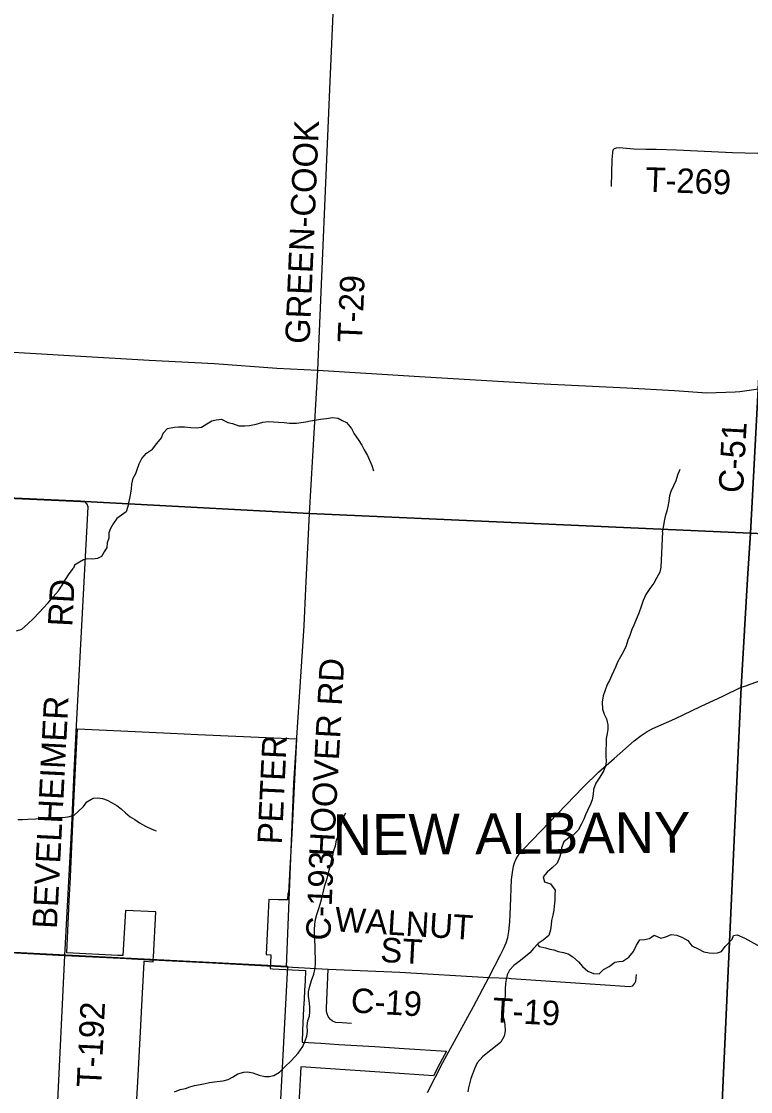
# Model space of a CAD drawing. Extents: x 114843 to 284848, y 317643 to 566895.
# Drawn here: x 263673 to 272607, y 439982 to 453098 of the extents above; entities that cross this region are included whole.
import ezdxf

# ---------------------------------------------------------------- set-up
doc = ezdxf.new("R2010")
doc.units = 0
for name, color, linetype in [('GM_X_Corporation', 7, 'Continuous'), ('GM_X_Corporation_Text', 7, 'Continuous'), ('GM_X_County', 7, 'Continuous'), ('GM_X_County_Road', 7, 'Continuous'), ('GM_X_County_Road_Text', 7, 'Continuous'), ('GM_X_Minor_River', 7, 'Continuous'), ('GM_X_Section', 7, 'Continuous'), ('GM_X_Township', 7, 'Continuous'), ('GM_X_Township_Road', 7, 'Continuous'), ('GM_X_Township_Road_Text', 7, 'Continuous'), ('GM_X_US_Route', 7, 'Continuous')]:
    doc.layers.add(name, color=color, linetype=linetype)

msp = doc.modelspace()

# ---------------------------------------------------------------- linework, layer by layer
at = {"layer": 'GM_X_Corporation'}
msp.add_lwpolyline([(265084, 439820), (265099, 440104), (265135, 440793), (265144, 440960), (265176, 441569), (265176, 441579), (265287, 441574), (265288, 441604), (265290, 441630), (265318, 442184), (264949, 442202), (264915, 441649), (264855, 441652), (264228, 441684), (264259, 442315), (264266, 442466), (264269, 442526), (264309, 443354), (264341, 444029), (264360, 444428), (264889, 444404), (265500, 444376), (265835, 444360), (267045, 444304), (266985, 443142), (266967, 442790), (266963, 442721), (266947, 442413), (266937, 442414), (266933, 442331), (266821, 442333), (266705, 442336), (266697, 442173), (266688, 442003), (266680, 441833), (266671, 441663), (266728, 441660), (266723, 441558), (266720, 441499), (266719, 441489), (266748, 441487), (267154, 441465), (267148, 441335), (267142, 441225), (267137, 441116), (267131, 441005), (267118, 440731), (267111, 440588), (267342, 440574), (267560, 440561), (268005, 440534), (268363, 440511), (268880, 440479), (268800, 440327), (268720, 440177), (268365, 440201), (267095, 440287), (267088, 440131), (267073, 439835)], dxfattribs=at)
at = {"layer": 'GM_X_County'}
for points in [[(272933, 453131), (272849, 451483), (272834, 451217), (272736, 449255), (272701, 448596), (272606, 446826), (267202, 447067), (264449, 447215), (264398, 447218), (263501, 447258), (262859, 447296), (259100, 447485), (255878, 447654), (249761, 447964), (249348, 447987), (245634, 448192)], [(271110, 419516), (271446, 426073), (271480, 426737), (271633, 429713), (271638, 429846), (271643, 429930), (271722, 431382), (271783, 432205), (271837, 432936), (271853, 433157), (272049, 435780), (272054, 435839), (272060, 435850), (272064, 435867), (272067, 435903), (272095, 436415), (272097, 436436), (272103, 436463), (272492, 444940), (272572, 446333), (272606, 446826), (272701, 448596)], [(245634, 448192), (249348, 447987), (249761, 447964), (255878, 447654), (259100, 447485), (262859, 447296), (263501, 447258), (264398, 447218), (264449, 447215), (267202, 447067), (272606, 446826), (272572, 446333), (272492, 444940), (272103, 436463)]]:
    msp.add_lwpolyline(points, dxfattribs=at)
at = {"layer": 'GM_X_County_Road'}
msp.add_line((265251, 441599), (265355, 441594), dxfattribs=at)
for points in [[(262952, 449079), (264331, 449001), (265238, 448948), (266040, 448906), (266802, 448847), (267305, 448823), (268552, 448746), (269991, 448661), (271090, 448609), (271676, 448574), (272069, 448546), (272417, 448557), (272473, 448562), (272702, 448593)], [(266920, 441513), (267010, 443763), (267136, 445689), (267156, 446149), (267203, 447065)], [(258799, 442125), (260556, 442014), (261212, 441977), (261277, 441971), (261345, 441956), (261404, 441932), (261469, 441894), (261539, 441849), (261596, 441815), (261654, 441793), (261703, 441784), (261792, 441773), (262347, 441744), (262542, 441735), (263218, 441703), (264205, 441651), (264881, 441618), (265241, 441599), (265251, 441599)], [(265355, 441594), (266016, 441561), (266678, 441524), (266709, 441523)], [(266709, 441523), (266920, 441513), (267433, 441484), (268308, 441445), (269398, 441381)]]:
    msp.add_lwpolyline(points, dxfattribs=at)
at = {"layer": 'GM_X_Minor_River'}
for points in [[(264985, 447180), (265000, 447250), (265015, 447318), (265022, 447371), (265025, 447427), (265043, 447501), (265074, 447558), (265093, 447608), (265115, 447676), (265148, 447741), (265207, 447808), (265277, 447855), (265334, 447923), (265391, 447996), (265410, 448051), (265464, 448107), (265547, 448126), (265599, 448131), (265669, 448128), (265748, 448119), (265812, 448117), (265879, 448126), (265945, 448167), (266005, 448202), (266060, 448216), (266126, 448223), (266203, 448182), (266261, 448170), (266337, 448141), (266411, 448142), (266469, 448145), (266549, 448162), (266629, 448185), (266695, 448193), (266761, 448192), (266821, 448187), (266891, 448182), (266957, 448174), (267043, 448175), (267159, 448189), (267213, 448201), (267264, 448212), (267336, 448221), (267410, 448232), (267484, 448244), (267552, 448235), (267604, 448208), (267657, 448182), (267716, 448109), (267748, 448045), (267799, 447975), (267842, 447906), (267873, 447848), (267913, 447778), (267967, 447654), (267986, 447590)], [(271528, 446843), (271545, 446919), (271553, 446975), (271570, 447049), (271583, 447100), (271596, 447154), (271610, 447220), (271619, 447287), (271632, 447339), (271668, 447409), (271693, 447470), (271714, 447540), (271745, 447609)], [(264985, 447180), (264955, 447087), (264901, 447047), (264843, 447005), (264799, 446939), (264765, 446883), (264746, 446831), (264742, 446763), (264724, 446708), (264718, 446650), (264686, 446598), (264656, 446542), (264606, 446516), (264546, 446508), (264484, 446511), (264434, 446499), (264384, 446471), (264324, 446433), (264312, 446398)], [(264984, 447177), (264984, 447177)], [(271528, 446843), (271507, 446409), (271495, 446349), (271455, 446275), (271421, 446213), (271373, 446149), (271325, 446073), (271291, 446002), (271265, 445926), (271237, 445846), (271205, 445768), (271175, 445700), (271151, 445644), (271127, 445571), (271103, 445515), (271081, 445447), (271045, 445367), (271013, 445311), (270977, 445243), (270951, 445184), (270929, 445132), (270903, 445076), (270877, 445022), (270851, 444970), (270819, 444890), (270799, 444832), (270787, 444753), (270791, 444671), (270811, 444607), (270841, 444551), (270859, 444479), (270859, 444421), (270851, 444369), (270839, 444309), (270836, 444249), (270832, 444166), (270834, 444086), (270838, 444036), (270834, 443986), (270810, 443918), (270760, 443836), (270710, 443763), (270682, 443685), (270678, 443629), (270666, 443557), (270644, 443503), (270610, 443429), (270584, 443373), (270564, 443320), (270530, 443256), (270494, 443186), (270434, 443126), (270382, 443098), (270318, 443042), (270288, 442969), (270280, 442905), (270264, 442853), (270238, 442783), (270176, 442723), (270114, 442673), (270064, 442614), (270082, 442552), (270156, 442528), (270212, 442452), (270210, 442396), (270208, 442328), (270200, 442256), (270194, 442204), (270184, 442146), (270168, 442080), (270164, 442025), (270154, 441965), (270135, 441897), (270064, 441837), (270006, 441797), (269946, 441735), (269904, 441682), (269852, 441640), (269786, 441588), (269704, 441528), (269652, 441472), (269624, 441412), (269614, 441357), (269604, 441307), (269600, 441239), (269600, 441165), (269596, 441115), (269568, 441035), (269556, 440967), (269568, 440917), (269589, 440859), (269597, 440800), (269599, 440726), (269587, 440660), (269545, 440590), (269461, 440518), (269387, 440463), (269324, 440407), (269258, 440333), (269224, 440261), (269198, 440197)], [(263614, 445627), (263678, 445651), (263746, 445710), (263826, 445784), (263892, 445854), (263940, 445908), (264002, 445974), (264060, 446045), (264128, 446121), (264172, 446187), (264212, 446259), (264258, 446329), (264312, 446398)], [(263628, 443315), (263688, 443315), (263750, 443319), (263847, 443325), (263903, 443331), (263983, 443340), (264041, 443342), (264173, 443342), (264247, 443350), (264318, 443368), (264370, 443416), (264432, 443478), (264476, 443533), (264552, 443579), (264610, 443581), (264666, 443573), (264722, 443555), (264786, 443521), (264840, 443487), (264897, 443447), (264949, 443399), (265007, 443351), (265063, 443315), (265121, 443275), (265193, 443235), (265272, 443199), (265324, 443179)], [(265549, 439981), (265616, 440006), (265682, 440022), (265736, 440040), (265792, 440058), (265864, 440070), (265926, 440082), (265976, 440094), (266072, 440108), (266144, 440116), (266205, 440131), (266259, 440161), (266325, 440201), (266397, 440219), (266449, 440225), (266507, 440213), (266587, 440185), (266657, 440169), (266710, 440167), (266764, 440181), (266834, 440222), (266900, 440284), (266976, 440360), (267062, 440452), (267122, 440535), (267150, 440603), (267168, 440661), (267180, 440719), (267174, 440785), (267184, 440855), (267202, 440907), (267206, 440961), (267206, 441022), (267198, 441098), (267191, 441150), (267191, 441204), (267205, 441274), (267229, 441342), (267255, 441422), (267269, 441479), (267275, 441543), (267277, 441611), (267273, 441705), (267271, 441773), (267267, 441825), (267265, 441891), (267265, 441963), (267269, 442036), (267277, 442092), (267293, 442154), (267313, 442212), (267335, 442280), (267351, 442338), (267379, 442454), (267392, 442507), (267410, 442571), (267430, 442641), (267442, 442695), (267458, 442753), (267476, 442827), (267490, 442877), (267502, 442936), (267520, 442996), (267534, 443064), (267562, 443136), (267584, 443214), (267598, 443274), (267614, 443336), (267646, 443397)], [(269994, 441784), (270016, 441761), (270093, 441745), (270145, 441729), (270197, 441719), (270251, 441701), (270313, 441689), (270373, 441669), (270427, 441635), (270498, 441571), (270548, 441515), (270612, 441457), (270682, 441429), (270750, 441427), (270804, 441477), (270876, 441517), (270942, 441568), (270993, 441576), (271043, 441582), (271113, 441628), (271171, 441700), (271207, 441776), (271249, 441841), (271305, 441847), (271369, 441859), (271427, 441899), (271505, 441863), (271567, 441877), (271635, 441909), (271704, 441899), (271772, 441871), (271836, 441833), (271888, 441769), (271964, 441733), (272032, 441697), (272099, 441683), (272149, 441677), (272201, 441684), (272251, 441698), (272297, 441760)], [(272297, 441760), (272381, 441852), (272397, 441896), (272441, 441904), (272535, 441862), (272764, 441734)], [(269198, 440197), (269180, 440143), (269166, 440093), (269151, 440030), (269141, 439978)]]:
    msp.add_lwpolyline(points, dxfattribs=at)
at = {"layer": 'GM_X_Section'}
msp.add_lwpolyline([(261500, 441796), (266934, 441518), (266649, 436074), (261217, 436438)], close=True, dxfattribs=at)
at = {"layer": 'GM_X_Township'}
for points in [[(272933, 453131), (272849, 451483), (272834, 451217), (272736, 449255), (272701, 448596), (272606, 446826), (267202, 447067), (264449, 447215), (264398, 447218), (263501, 447258), (262859, 447296), (259100, 447485), (255878, 447654), (249761, 447964), (249348, 447987), (245634, 448192)], [(284848, 446225), (283714, 446271), (281686, 446393), (279516, 446497), (276099, 446656), (272606, 446826), (272701, 448596), (272736, 449255), (272834, 451217), (272849, 451483), (272933, 453131)], [(245634, 448192), (249348, 447987), (249761, 447964), (255878, 447654), (259100, 447485), (262859, 447296), (263501, 447258), (264398, 447218), (264449, 447215), (267202, 447067), (272606, 446826), (272572, 446333), (272492, 444940), (272103, 436463)], [(271110, 419516), (271446, 426073), (271480, 426737), (271633, 429713), (271638, 429846), (271643, 429930), (271722, 431382), (271783, 432205), (271837, 432936), (271853, 433157), (272049, 435780), (272054, 435839), (272060, 435850), (272064, 435867), (272067, 435903), (272095, 436415), (272097, 436436), (272103, 436463), (272492, 444940), (272572, 446333), (272606, 446826), (276099, 446656)]]:
    msp.add_lwpolyline(points, dxfattribs=at)
at = {"layer": 'GM_X_Township_Road'}
msp.add_line((267203, 447065), (267305, 448823), dxfattribs=at)
for points in [[(267305, 448823), (267454, 452361), (267525, 453939), (267594, 455359), (267669, 456753), (267751, 458361), (267789, 459306), (267838, 460177), (267863, 460757)], [(270904, 451074), (270909, 451405), (270917, 451487), (270925, 451522), (270941, 451541), (270963, 451548), (271000, 451553), (271085, 451546), (271176, 451538), (271325, 451532), (271451, 451533), (271697, 451525), (272386, 451490), (272850, 451480)], [(259101, 447483), (262860, 447293), (263502, 447255), (264399, 447215), (264433, 447213), (264450, 447212)], [(264205, 441651), (264289, 443243), (264320, 443903), (264345, 444392), (264490, 447147), (264480, 447183), (264450, 447212)], [(272493, 444937), (272573, 446330), (272607, 446824)], [(264079, 439110), (264119, 439866), (264205, 441651)], [(267718, 440817), (267604, 440824), (267526, 440829), (267485, 440846), (267454, 440868), (267431, 440902), (267419, 440935), (267409, 440964), (267409, 441003), (267433, 441484)], [(269398, 441381), (269650, 441371), (269672, 441370)], [(269672, 441370), (271128, 441269), (271162, 441280), (271188, 441310), (271201, 441336), (271207, 441419)]]:
    msp.add_lwpolyline(points, dxfattribs=at)
at = {"layer": 'GM_X_US_Route'}
for points in [[(272493, 444937), (272547, 444956), (272601, 444975), (273047, 445131), (273699, 445361), (273993, 445466), (274216, 445567), (274419, 445672), (275115, 446069), (275359, 446209), (275629, 446370), (276101, 446653)], [(268647, 439972), (268838, 440338), (269210, 441025), (269398, 441381), (269543, 441659), (269581, 441732), (269611, 441807), (269631, 441869), (269646, 441945), (269655, 442064), (269664, 442246), (269678, 442581), (269688, 442667), (269703, 442744), (269716, 442787), (269736, 442833), (269776, 442899), (269828, 442959), (270555, 443712), (270744, 443895), (270934, 444066), (271179, 444279), (271266, 444345), (271338, 444396), (271408, 444432), (271678, 444552), (271992, 444701), (272266, 444830), (272493, 444937)]]:
    msp.add_lwpolyline(points, dxfattribs=at)

# ---------------------------------------------------------------- texts
at = {"layer": 'GM_X_Corporation_Text'}
msp.add_text('NEW ALBANY', height=500, rotation=0.4161, dxfattribs=at).set_placement((267488, 442879))
at = {"layer": 'GM_X_County_Road_Text'}
for s, rotation, p in [('C-51', 86.9278, (272513, 447313)), ('HOOVER RD', 86.8906, (267498, 442860)), ('PETER', 87.2594, (266863, 443008)), ('C-193', 87.663, (267457, 441829)), ('WALNUT', 356.454, (267505, 441947)), ('ST', 356.9477, (268065, 441572)), ('C-19', 356.7383, (267703, 440953))]:
    msp.add_text(s, height=300, rotation=rotation, dxfattribs=at).set_placement(p)
at = {"layer": 'GM_X_Township_Road_Text'}
for s, height, rotation, p in [('GREEN-COOK', 300, 87.5642, (267203, 449141)), ('T-269', 300, 357.9943, (271315, 451012)), ('T-29', 300, 87.5879, (267845, 449158)), ('RD', 300, 86.9627, (264296, 445676)), ('BEVELHEIMER', 300.01, 87.1068, (264107, 441973)), ('T-19', 300, 356.8743, (269440, 440835)), ('T-192', 300, 87.329, (264649, 440028))]:
    msp.add_text(s, height=height, rotation=rotation, dxfattribs=at).set_placement(p)

doc.saveas('drawing.dxf')
